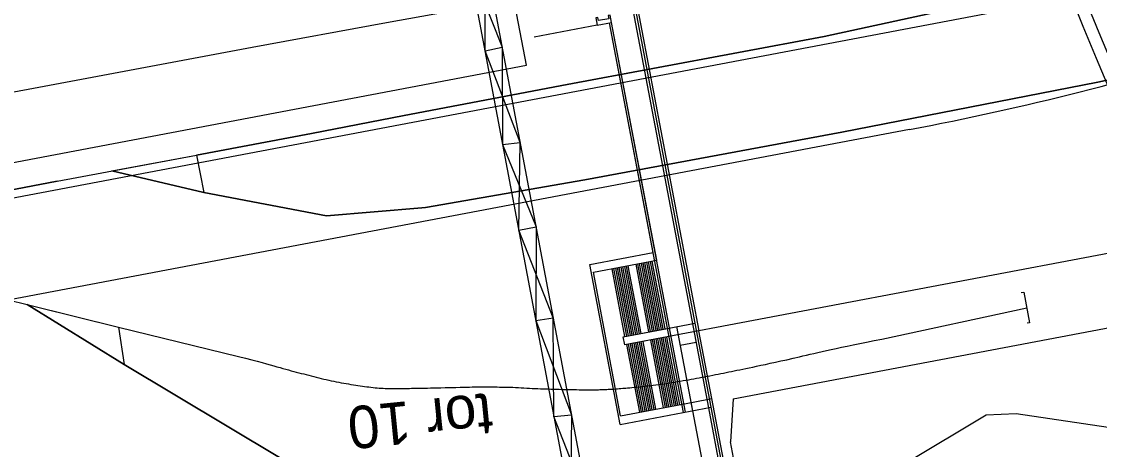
# Model space of a CAD drawing. Extents: x 6541740 to 6566395, y 5525066 to 5530361.
# Drawn here: x 6564300.3 to 6564351.9, y 5527818.5 to 5527839 of the extents above; entities that cross this region are included whole.
import ezdxf

# ---------------------------------------------------------------- set-up
doc = ezdxf.new("R2010")
doc.units = 0
for name, color, linetype in [('ps_wymiarowanie', 7, 'Continuous'), ('TOR_PRZEK_P-pomoc', 7, 'Continuous'), ('TOR_PS_OPIS_T-numeracja torow i rozjazdow', 7, 'Continuous'), ('TOR_PS_T-rowy otwarte nieumocnione', 7, 'Continuous'), ('TOR_PS_T-rozjazdy projektowane', 7, 'Continuous'), ('TOR_PS_T-umocnienia skarp', 7, 'Continuous'), ('TOR_W-warstwa dodatkowa 2', 7, 'Continuous')]:
    doc.layers.add(name, color=color, linetype=linetype)

msp = doc.modelspace()

# ---------------------------------------------------------------- linework, layer by layer
at = {"layer": 'ps_wymiarowanie'}
msp.add_lwpolyline([(6564342.584, 5527817.817), (6564346.445, 5527820.132), (6564347.882, 5527820.201), (6564352.721, 5527819.47), (6564356.676, 5527820.049), (6564357.468, 5527815.941), (6564348.511, 5527816.482), (6564347.332, 5527815.969), (6564343.212, 5527814.344)], dxfattribs=at)
at = {"layer": 'TOR_PRZEK_P-pomoc'}
for p, q in [((6564324.456, 5527836.884), (6564322.659, 5527846.365)), ((6564275.331, 5527827.572), (6564324.456, 5527836.884))]:
    msp.add_line(p, q, dxfattribs=at)
at = {"layer": 'TOR_PS_T-rowy otwarte nieumocnione'}
for p, q in [((6564302.002, 5527831.323), (6564308.67, 5527832.581)), ((6564302.002, 5527831.323), (6564308.67, 5527832.581)), ((6564302.002, 5527831.323), (6564308.67, 5527832.581)), ((6564304.609, 5527831.815), (6564309.011, 5527830.777)), ((6564304.609, 5527831.815), (6564309.011, 5527830.777)), ((6564297.731, 5527826.114), (6564304.927, 5527824.331)), ((6564297.731, 5527826.114), (6564304.927, 5527824.331)), ((6564300.561, 5527825.413), (6564305.212, 5527822.538)), ((6564305.212, 5527822.538), (6564300.561, 5527825.413))]:
    msp.add_line(p, q, dxfattribs=at)
for points in [[(6564338.693, 5527838.263), (6564350.894, 5527840.931), (6564355.503, 5527842.448), (6564357.688, 5527843.224), (6564358.453, 5527843.495), (6564359.022, 5527843.697), (6564360.463, 5527844.222), (6564362.74, 5527845.065), (6564374.77, 5527849.649), (6564386.919, 5527852.275)], [(6564338.693, 5527838.263), (6564350.894, 5527840.931), (6564355.503, 5527842.448), (6564357.688, 5527843.224), (6564358.453, 5527843.495), (6564359.022, 5527843.697), (6564360.463, 5527844.222), (6564362.74, 5527845.065), (6564374.77, 5527849.649), (6564386.919, 5527852.275)], [(6564386.919, 5527852.275), (6564374.77, 5527849.649), (6564362.74, 5527845.065), (6564360.463, 5527844.222), (6564359.022, 5527843.697), (6564358.453, 5527843.495), (6564357.688, 5527843.224), (6564355.503, 5527842.448), (6564350.894, 5527840.931), (6564338.693, 5527838.263)], [(6564317.758, 5527838.922), (6564325.594, 5527840.35), (6564337.853, 5527842.775)], [(6564275.747, 5527831.024), (6564287.97, 5527833.37), (6564301.115, 5527835.828), (6564311.332, 5527837.75), (6564317.758, 5527838.922)], [(6564318.604, 5527834.469), (6564326.407, 5527835.963), (6564338.693, 5527838.263)], [(6564318.604, 5527834.469), (6564326.407, 5527835.963), (6564338.693, 5527838.263)], [(6564338.693, 5527838.263), (6564326.407, 5527835.963), (6564318.604, 5527834.469)], [(6564389.654, 5527835.073), (6564385.67, 5527834.116), (6564380.775, 5527833.508), (6564378.152, 5527833.483), (6564371.559, 5527834.759), (6564364.112, 5527836.906), (6564361.688, 5527837.262), (6564360.124, 5527837.401), (6564359.366, 5527837.338), (6564358.676, 5527837.28), (6564356.49, 5527837.097), (6564351.801, 5527836.071), (6564339.55, 5527833.675)], [(6564339.55, 5527833.675), (6564351.801, 5527836.071), (6564356.49, 5527837.097), (6564358.676, 5527837.28), (6564359.366, 5527837.338), (6564360.124, 5527837.401), (6564361.688, 5527837.262), (6564364.112, 5527836.906), (6564371.559, 5527834.759), (6564378.152, 5527833.483), (6564380.775, 5527833.508), (6564385.67, 5527834.116), (6564389.654, 5527835.073)], [(6564308.67, 5527832.581), (6564314.163, 5527833.618), (6564318.604, 5527834.469)], [(6564308.67, 5527832.581), (6564314.163, 5527833.618), (6564318.604, 5527834.469)], [(6564318.604, 5527834.469), (6564314.163, 5527833.618), (6564308.67, 5527832.581)], [(6564319.446, 5527830.043), (6564319.618, 5527830.058), (6564327.25, 5527831.395), (6564339.55, 5527833.675)], [(6564339.55, 5527833.675), (6564327.25, 5527831.395), (6564319.618, 5527830.058), (6564319.446, 5527830.043)], [(6564291.348, 5527829.277), (6564302.002, 5527831.323)], [(6564291.348, 5527829.277), (6564302.002, 5527831.323)], [(6564302.002, 5527831.323), (6564291.348, 5527829.277)], [(6564309.011, 5527830.777), (6564314.892, 5527829.659), (6564319.446, 5527830.043)], [(6564319.446, 5527830.043), (6564314.892, 5527829.659), (6564309.011, 5527830.777)], [(6564348.129, 5527825.993), (6564348.251, 5527826.017), (6564348.532, 5527824.544), (6564348.409, 5527824.519)], [(6564341.46, 5527823.76), (6564348.397, 5527825.254)], [(6564341.46, 5527823.76), (6564348.397, 5527825.254)], [(6564304.927, 5527824.331), (6564310.672, 5527822.934)], [(6564304.927, 5527824.331), (6564310.672, 5527822.934)], [(6564305.212, 5527822.538), (6564317.639, 5527815.087)], [(6564317.639, 5527815.087), (6564305.212, 5527822.538)]]:
    msp.add_lwpolyline(points, dxfattribs=at)
for points in [[(6564304.609, 5527831.815), (6564308.67, 5527832.581), (6564309.011, 5527830.777)], [(6564300.561, 5527825.413), (6564304.927, 5527824.331), (6564305.212, 5527822.538)]]:
    msp.add_lwpolyline(points, close=True, dxfattribs=at)
for points in [[(6564321.081, 5527821.449), (6564321.635, 5527821.464), (6564322.189, 5527821.475), (6564322.747, 5527821.47), (6564323.802, 5527821.461), (6564324.868, 5527821.386), (6564325.926, 5527821.36), (6564326.454, 5527821.347), (6564326.983, 5527821.336), (6564327.51, 5527821.334), (6564327.773, 5527821.333), (6564328.034, 5527821.342), (6564328.296, 5527821.353), (6564328.557, 5527821.363), (6564328.817, 5527821.38), (6564329.076, 5527821.403), (6564330.126, 5527821.499), (6564331.171, 5527821.628), (6564332.204, 5527821.817), (6564333.237, 5527822.006), (6564334.268, 5527822.209), (6564335.296, 5527822.426), (6564337.353, 5527822.859), (6564339.395, 5527823.367), (6564341.46, 5527823.76)], [(6564321.081, 5527821.449), (6564321.635, 5527821.464), (6564322.189, 5527821.475), (6564322.747, 5527821.47), (6564323.802, 5527821.461), (6564324.868, 5527821.386), (6564325.926, 5527821.36), (6564326.454, 5527821.347), (6564326.983, 5527821.336), (6564327.51, 5527821.334), (6564327.773, 5527821.333), (6564328.034, 5527821.342), (6564328.296, 5527821.353), (6564328.557, 5527821.363), (6564328.817, 5527821.38), (6564329.076, 5527821.403), (6564330.126, 5527821.499), (6564331.171, 5527821.628), (6564332.204, 5527821.817), (6564333.237, 5527822.006), (6564334.268, 5527822.209), (6564335.296, 5527822.426), (6564337.353, 5527822.859), (6564339.395, 5527823.367), (6564341.46, 5527823.76)], [(6564310.672, 5527822.934), (6564311.63, 5527822.701), (6564312.598, 5527822.404), (6564313.559, 5527822.152), (6564314.52, 5527821.9), (6564315.476, 5527821.678), (6564316.418, 5527821.537), (6564317.213, 5527821.419), (6564317.993, 5527821.386), (6564318.765, 5527821.4), (6564319.537, 5527821.414), (6564320.31, 5527821.427), (6564321.081, 5527821.449)], [(6564310.672, 5527822.934), (6564311.63, 5527822.701), (6564312.598, 5527822.404), (6564313.559, 5527822.152), (6564314.52, 5527821.9), (6564315.476, 5527821.678), (6564316.418, 5527821.537), (6564317.213, 5527821.419), (6564317.993, 5527821.386), (6564318.765, 5527821.4), (6564319.537, 5527821.414), (6564320.31, 5527821.427), (6564321.081, 5527821.449)]]:
    msp.add_open_spline(points, degree=3, dxfattribs=at)
at = {"layer": 'TOR_PS_T-rozjazdy projektowane'}
for p, q in [((6564347.317, 5527839.498), (6564270.841, 5527825.001)), ((6564342.783, 5527833.804), (6564271.726, 5527820.334))]:
    msp.add_line(p, q, dxfattribs=at)
msp.add_ellipse((6563933.063, 5529995.314), major_axis=(-409.721, 2161.511), ratio=0.25, start_param=3.141593, end_param=3.171963, dxfattribs=at)
at = {"layer": 'TOR_PS_T-umocnienia skarp'}
for p, q in [((6564322.471, 5527837.567), (6564323.29, 5527837.747)), ((6564323.316, 5527833.079), (6564324.15, 5527833.178)), ((6564324.089, 5527828.972), (6564324.912, 5527829.132)), ((6564324.903, 5527824.648), (6564325.732, 5527824.777)), ((6564325.767, 5527820.055), (6564326.608, 5527820.127))]:
    msp.add_line(p, q, dxfattribs=at)
for points in [[(6564319.735, 5527856.626), (6564320.873, 5527850.582), (6564321.301, 5527848.307), (6564330.786, 5527797.936)], [(6564318.904, 5527856.485), (6564320.03, 5527850.506), (6564320.46, 5527848.254), (6564329.959, 5527797.786)], [(6564330.668, 5527798.562), (6564329.057, 5527802.574), (6564329.11, 5527806.835), (6564327.391, 5527811.428), (6564327.413, 5527815.85), (6564325.767, 5527820.055), (6564325.732, 5527824.777), (6564324.089, 5527828.972), (6564324.15, 5527833.178), (6564322.471, 5527837.567), (6564322.494, 5527841.973), (6564320.97, 5527845.547)], [(6564321.808, 5527845.615), (6564321.657, 5527841.895), (6564323.29, 5527837.747), (6564323.316, 5527833.079), (6564324.912, 5527829.132), (6564324.903, 5527824.648), (6564326.608, 5527820.127), (6564326.568, 5527815.803), (6564328.214, 5527811.595), (6564328.288, 5527806.663), (6564329.874, 5527802.778), (6564329.819, 5527798.528)]]:
    msp.add_lwpolyline(points, dxfattribs=at)
at = {"layer": 'TOR_W-warstwa dodatkowa 2'}
for p, q in [((6564332.533, 5527824.527), (6564321.254, 5527884.03)), ((6564321.353, 5527884.048), (6564332.706, 5527824.152)), ((6564333.174, 5527820.475), (6564321.178, 5527883.761)), ((6564327.777, 5527839.147), (6564327.842, 5527838.803)), ((6564328.53, 5527838.933), (6564328.465, 5527839.277)), ((6564327.842, 5527838.803), (6564324.831, 5527838.232)), ((6564327.842, 5527838.803), (6564328.53, 5527838.933)), ((6564330.518, 5527827.911), (6564328.432, 5527838.915)), ((6564331.97, 5527820.247), (6564328.432, 5527838.915)), ((6564330.691, 5527827.536), (6564328.53, 5527838.933)), ((6564328.53, 5527838.933), (6564328.53, 5527838.933)), ((6564332.069, 5527820.266), (6564328.53, 5527838.933)), ((6564327.484, 5527827.336), (6564330.518, 5527827.911)), ((6564327.484, 5527827.336), (6564330.518, 5527827.911)), ((6564352.944, 5527827.988), (6564329.157, 5527823.48)), ((6564328.937, 5527819.672), (6564327.484, 5527827.336)), ((6564328.937, 5527819.672), (6564327.484, 5527827.336)), ((6564327.657, 5527826.961), (6564330.691, 5527827.536)), ((6564327.657, 5527826.961), (6564330.691, 5527827.536)), ((6564329.168, 5527823.889), (6564328.554, 5527827.131)), ((6564329.168, 5527823.889), (6564328.554, 5527827.131)), ((6564329.254, 5527823.905), (6564328.64, 5527827.147)), ((6564329.254, 5527823.905), (6564328.64, 5527827.147)), ((6564329.34, 5527823.921), (6564328.725, 5527827.164)), ((6564329.34, 5527823.921), (6564328.725, 5527827.164)), ((6564329.426, 5527823.938), (6564328.811, 5527827.18)), ((6564329.426, 5527823.938), (6564328.811, 5527827.18)), ((6564329.512, 5527823.954), (6564328.897, 5527827.196)), ((6564329.512, 5527823.954), (6564328.897, 5527827.196)), ((6564329.598, 5527823.97), (6564328.983, 5527827.213)), ((6564329.598, 5527823.97), (6564328.983, 5527827.213)), ((6564329.684, 5527823.987), (6564329.069, 5527827.229)), ((6564329.684, 5527823.987), (6564329.069, 5527827.229)), ((6564329.77, 5527824.003), (6564329.155, 5527827.245)), ((6564329.77, 5527824.003), (6564329.155, 5527827.245)), ((6564329.856, 5527824.019), (6564329.241, 5527827.262)), ((6564329.856, 5527824.019), (6564329.241, 5527827.262)), ((6564329.942, 5527824.036), (6564329.327, 5527827.278)), ((6564329.942, 5527824.036), (6564329.327, 5527827.278)), ((6564330.31, 5527824.105), (6564329.696, 5527827.348)), ((6564330.31, 5527824.105), (6564329.696, 5527827.348)), ((6564330.396, 5527824.122), (6564329.782, 5527827.364)), ((6564330.396, 5527824.122), (6564329.782, 5527827.364)), ((6564330.482, 5527824.138), (6564329.868, 5527827.38)), ((6564330.482, 5527824.138), (6564329.868, 5527827.38)), ((6564330.568, 5527824.154), (6564329.954, 5527827.397)), ((6564330.568, 5527824.154), (6564329.954, 5527827.397)), ((6564330.654, 5527824.171), (6564330.04, 5527827.413)), ((6564330.654, 5527824.171), (6564330.04, 5527827.413)), ((6564330.74, 5527824.187), (6564330.126, 5527827.429)), ((6564330.74, 5527824.187), (6564330.126, 5527827.429)), ((6564330.826, 5527824.203), (6564330.212, 5527827.445)), ((6564330.826, 5527824.203), (6564330.212, 5527827.445)), ((6564330.912, 5527824.219), (6564330.298, 5527827.462)), ((6564330.912, 5527824.219), (6564330.298, 5527827.462)), ((6564330.998, 5527824.236), (6564330.383, 5527827.478)), ((6564330.998, 5527824.236), (6564330.383, 5527827.478)), ((6564331.084, 5527824.252), (6564330.469, 5527827.494)), ((6564331.084, 5527824.252), (6564330.469, 5527827.494)), ((6564328.961, 5527820.084), (6564327.657, 5527826.961)), ((6564328.961, 5527820.084), (6564327.657, 5527826.961)), ((6564329.082, 5527823.873), (6564332.533, 5527824.527)), ((6564329.082, 5527823.873), (6564331.207, 5527824.275)), ((6564332.413, 5527820.331), (6564331.649, 5527824.359)), ((6564333.297, 5527820.498), (6564332.533, 5527824.527)), ((6564333.297, 5527820.498), (6564332.533, 5527824.527)), ((6564333.321, 5527820.91), (6564332.706, 5527824.152)), ((6564333.321, 5527820.91), (6564332.706, 5527824.152)), ((6564334.34, 5527820.9), (6564353.596, 5527824.549)), ((6564329.157, 5527823.48), (6564329.082, 5527823.873)), ((6564329.157, 5527823.48), (6564329.082, 5527823.873)), ((6564331.281, 5527823.882), (6564329.157, 5527823.48)), ((6564329.415, 5527823.528), (6564330.029, 5527820.286)), ((6564329.415, 5527823.528), (6564330.029, 5527820.286)), ((6564329.501, 5527823.545), (6564330.115, 5527820.303)), ((6564329.501, 5527823.545), (6564330.115, 5527820.303)), ((6564329.587, 5527823.561), (6564330.201, 5527820.319)), ((6564329.587, 5527823.561), (6564330.201, 5527820.319)), ((6564329.672, 5527823.577), (6564330.287, 5527820.335)), ((6564329.672, 5527823.577), (6564330.287, 5527820.335)), ((6564329.758, 5527823.594), (6564330.373, 5527820.351)), ((6564329.758, 5527823.594), (6564330.373, 5527820.351)), ((6564329.844, 5527823.61), (6564330.459, 5527820.368)), ((6564329.844, 5527823.61), (6564330.459, 5527820.368)), ((6564329.93, 5527823.626), (6564330.545, 5527820.384)), ((6564329.93, 5527823.626), (6564330.545, 5527820.384)), ((6564330.016, 5527823.643), (6564330.631, 5527820.4)), ((6564330.016, 5527823.643), (6564330.631, 5527820.4)), ((6564330.385, 5527823.712), (6564330.999, 5527820.47)), ((6564330.385, 5527823.712), (6564330.999, 5527820.47)), ((6564330.471, 5527823.729), (6564331.085, 5527820.486)), ((6564330.471, 5527823.729), (6564331.085, 5527820.486)), ((6564330.557, 5527823.745), (6564331.171, 5527820.503)), ((6564330.557, 5527823.745), (6564331.171, 5527820.503)), ((6564330.643, 5527823.761), (6564331.257, 5527820.519)), ((6564330.643, 5527823.761), (6564331.257, 5527820.519)), ((6564330.729, 5527823.778), (6564331.343, 5527820.535)), ((6564330.729, 5527823.778), (6564331.343, 5527820.535)), ((6564330.815, 5527823.794), (6564331.429, 5527820.552)), ((6564330.815, 5527823.794), (6564331.429, 5527820.552)), ((6564330.901, 5527823.81), (6564331.515, 5527820.568)), ((6564330.901, 5527823.81), (6564331.515, 5527820.568)), ((6564330.987, 5527823.826), (6564331.601, 5527820.584)), ((6564330.987, 5527823.826), (6564331.601, 5527820.584)), ((6564331.073, 5527823.843), (6564331.687, 5527820.6)), ((6564331.073, 5527823.843), (6564331.687, 5527820.6)), ((6564331.159, 5527823.859), (6564331.773, 5527820.617)), ((6564331.159, 5527823.859), (6564331.773, 5527820.617)), ((6564331.817, 5527823.475), (6564332.578, 5527823.619)), ((6564329.243, 5527823.496), (6564329.857, 5527820.254)), ((6564329.243, 5527823.496), (6564329.857, 5527820.254)), ((6564329.329, 5527823.512), (6564329.943, 5527820.27)), ((6564329.329, 5527823.512), (6564329.943, 5527820.27)), ((6564328.937, 5527819.672), (6564333.297, 5527820.498)), ((6564328.961, 5527820.084), (6564332.436, 5527820.743)), ((6564328.961, 5527820.084), (6564332.436, 5527820.743)), ((6564332.413, 5527820.331), (6564332.338, 5527820.724)), ((6564332.436, 5527820.743), (6564333.321, 5527820.91)), ((6564332.436, 5527820.743), (6564333.321, 5527820.91)), ((6564338.484, 5527792.464), (6564333.174, 5527820.475)), ((6564338.606, 5527792.487), (6564333.297, 5527820.498)), ((6564338.606, 5527792.487), (6564333.297, 5527820.498)), ((6564338.818, 5527791.905), (6564333.321, 5527820.91)), ((6564338.705, 5527792.506), (6564333.321, 5527820.91)), ((6564334.34, 5527820.9), (6564334.222, 5527818.842)), ((6564336.513, 5527798.698), (6564332.413, 5527820.331)), ((6564340.12, 5527787.722), (6564334.222, 5527818.842))]:
    msp.add_line(p, q, dxfattribs=at)
msp.add_lwpolyline([(6564328.53, 5527838.933), (6564328.465, 5527839.277), (6564328.367, 5527839.259), (6564328.395, 5527839.111), (6564327.903, 5527839.018), (6564327.875, 5527839.165), (6564327.777, 5527839.147), (6564327.842, 5527838.803)], close=True, dxfattribs=at)
msp.add_lwpolyline([(6564328.937, 5527819.672), (6564333.297, 5527820.498)], dxfattribs=at)
for major_axis, start_param, end_param in [((-17.786, 93.829), 1.68324, 2.974591), ((-17.441, 92.012), 1.68324, 2.974572), ((-19.462, 102.672), 1.68324, 2.97467), ((-19.806, 104.489), 1.683306, 2.974684)]:
    msp.add_ellipse((6564358.982, 5527908.211), major_axis=major_axis, ratio=0.25, start_param=start_param, end_param=end_param, dxfattribs=at)

# ---------------------------------------------------------------- texts
at = {"layer": 'TOR_PS_OPIS_T-numeracja torow i rozjazdow'}
msp.add_text('tor 10', height=2.0312, rotation=185.694, dxfattribs=at).set_placement((6564322.727, 5527821.185))

doc.saveas('drawing.dxf')
